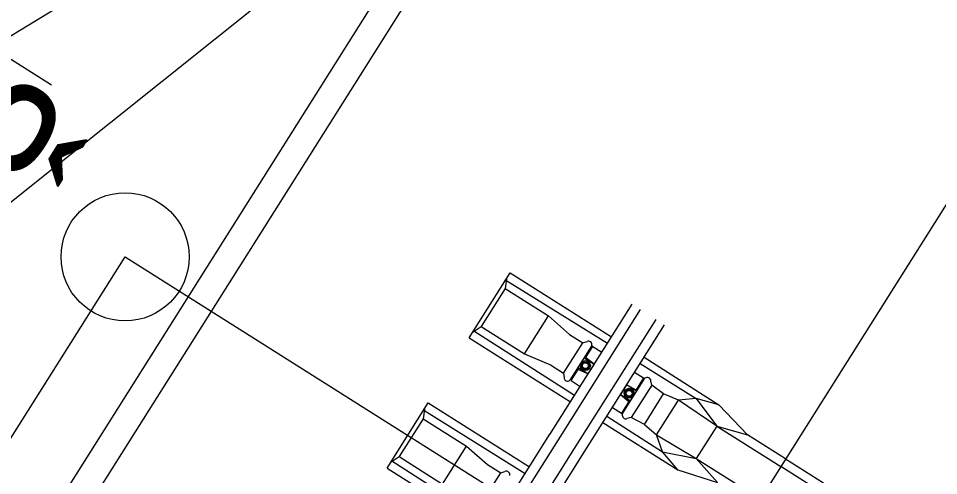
# Model space of a CAD drawing. Extents: x -746176 to -739709, y -1128407 to -1124482.
# Drawn here: x -743173.213 to -743169.622, y -1127091.698 to -1127089.915 of the extents above; entities that cross this region are included whole.
import ezdxf

# ---------------------------------------------------------------- set-up
doc = ezdxf.new("R2010")
doc.units = 0
for name, color, linetype in [('_Zabezpečovací zařízení_trasa', 7, 'Continuous'), ('KOL_ROST', 7, 'Continuous'), ('OSA', 7, 'Continuous'), ('SVAH', 7, 'Continuous'), ('TRATIVOD', 7, 'Continuous')]:
    doc.layers.add(name, color=color, linetype=linetype)

msp = doc.modelspace()

# ---------------------------------------------------------------- linework, layer by layer
at = {"layer": '_Zabezpečovací zařízení_trasa'}
msp.add_lwpolyline([(-743018.819, -1126847.7365), (-743049.2803, -1126895.9513), (-743072.4868, -1126932.7514), (-743098.6471, -1126974.1456), (-743125.9402, -1127017.3839), (-743152.604, -1127059.6082), (-743175.0227, -1127095.1157), (-743199.1633, -1127133.3459), (-743215.971, -1127159.9412), (-743232.818, -1127186.5147), (-743247.4563, -1127209.8113), (-743254.52, -1127221.6389), (-743261.299, -1127233.6914), (-743264.1553, -1127239.1951), (-743264.862, -1127241.1083), (-743267.3367, -1127245.816), (-743268.2889, -1127247.1585), (-743271.7107, -1127253.7504), (-743281.1217, -1127274.1963), (-743291.9232, -1127301.4196), (-743296.7241, -1127315.2221), (-743301.1161, -1127329.1278), (-743306.7868, -1127349.5059)], dxfattribs=at)
at = {"layer": 'KOL_ROST'}
for p, q in [((-743171.4531, -1127091.1611), (-743171.293, -1127090.9074)), ((-743171.293, -1127090.9074), (-743170.8982, -1127091.1566)), ((-743171.3079, -1127090.9311), (-743171.3128, -1127090.9688)), ((-743171.3103, -1127090.9354), (-743170.9143, -1127091.182)), ((-743171.3128, -1127090.9688), (-743171.4062, -1127091.1168)), ((-743171.3128, -1127090.9688), (-743171.1437, -1127091.0756)), ((-743171.1384, -1127091.5371), (-743170.8181, -1127091.0297)), ((-743171.1054, -1127091.558), (-743170.7851, -1127091.0506)), ((-743171.2371, -1127091.2235), (-743171.1437, -1127091.0756)), ((-743171.1437, -1127091.0756), (-743171.0617, -1127091.148)), ((-743171.1437, -1127091.0756), (-743171.0617, -1127091.148)), ((-743171.0445, -1127091.5964), (-743170.7242, -1127091.0891)), ((-743171.4382, -1127091.1374), (-743171.4062, -1127091.1168)), ((-743171.4352, -1127091.1332), (-743171.0423, -1127091.3848)), ((-743171.4062, -1127091.1168), (-743171.2371, -1127091.2235)), ((-743171.0114, -1127091.6173), (-743170.6911, -1127091.1099)), ((-743171.4531, -1127091.1611), (-743171.0584, -1127091.4103)), ((-743171.0617, -1127091.148), (-743171.0103, -1127091.1802)), ((-743171.0617, -1127091.148), (-743171.0103, -1127091.1802)), ((-743171.0102, -1127091.1801), (-743170.9935, -1127091.1745)), ((-743171.0102, -1127091.1801), (-743170.9935, -1127091.1745)), ((-743170.9714, -1127091.1945), (-743170.936, -1127091.2164)), ((-743171.2371, -1127091.2235), (-743171.1364, -1127091.2664)), ((-743170.9991, -1127091.2381), (-743171.0054, -1127091.2389)), ((-743171.0054, -1127091.2389), (-743170.966, -1127091.2639)), ((-743170.966, -1127091.2639), (-743170.9991, -1127091.2381)), ((-743170.7712, -1127091.2368), (-743170.4787, -1127091.4215)), ((-743171.1364, -1127091.2664), (-743171.0853, -1127091.299)), ((-743171.0282, -1127091.2842), (-743171.0294, -1127091.2769)), ((-743170.9899, -1127091.3018), (-743171.0294, -1127091.2769)), ((-743170.9899, -1127091.3018), (-743171.0282, -1127091.2842)), ((-743170.966, -1127091.2639), (-743170.9899, -1127091.3018)), ((-743170.7868, -1127091.2614), (-743170.5678, -1127091.3978)), ((-743171.0853, -1127091.299), (-743171.0831, -1127091.3164)), ((-743170.8082, -1127091.2953), (-743170.7726, -1127091.3173)), ((-743171.0556, -1127091.3278), (-743171.0206, -1127091.3504)), ((-743170.839, -1127091.3441), (-743170.8629, -1127091.3821)), ((-743170.7995, -1127091.369), (-743170.839, -1127091.3441)), ((-743170.839, -1127091.3441), (-743170.8015, -1127091.3629)), ((-743170.7413, -1127091.3447), (-743170.7443, -1127091.3288)), ((-743170.6947, -1127091.3797), (-743170.7413, -1127091.3447)), ((-743170.8629, -1127091.3821), (-743170.8235, -1127091.407)), ((-743170.8629, -1127091.3821), (-743170.8306, -1127091.4091)), ((-743170.8015, -1127091.3629), (-743170.7995, -1127091.369)), ((-743170.7694, -1127091.4981), (-743170.6947, -1127091.3797)), ((-743170.6369, -1127091.4043), (-743170.6947, -1127091.3797)), ((-743171.7734, -1127091.6684), (-743171.6132, -1127091.4147)), ((-743171.6132, -1127091.4147), (-743171.2185, -1127091.6639)), ((-743170.8306, -1127091.4091), (-743170.8235, -1127091.407)), ((-743170.7224, -1127091.5396), (-743170.6369, -1127091.4043)), ((-743170.5678, -1127091.3978), (-743170.6369, -1127091.4043)), ((-743170.4874, -1127091.5046), (-743170.6369, -1127091.4043)), ((-743170.4787, -1127091.4215), (-743170.5678, -1127091.3978)), ((-743170.5678, -1127091.3978), (-743170.4874, -1127091.5046)), ((-743170.4787, -1127091.4215), (-743170.3673, -1127091.5391)), ((-743171.6282, -1127091.4384), (-743171.6331, -1127091.4761)), ((-743171.6305, -1127091.4427), (-743171.2345, -1127091.6893)), ((-743170.9158, -1127091.4658), (-743170.6985, -1127091.6049)), ((-743170.8944, -1127091.4319), (-743170.8593, -1127091.4546)), ((-743171.6331, -1127091.4761), (-743171.7265, -1127091.6241)), ((-743171.6331, -1127091.4761), (-743171.464, -1127091.5829)), ((-743170.9314, -1127091.4905), (-743170.6388, -1127091.6752)), ((-743170.821, -1127091.4711), (-743170.8367, -1127091.4752)), ((-743170.7694, -1127091.4981), (-743170.821, -1127091.4711)), ((-743171.4587, -1127092.0444), (-743171.1384, -1127091.537)), ((-743170.4874, -1127091.5046), (-743170.5675, -1127091.6315)), ((-743170.4874, -1127091.5046), (-743170.3673, -1127091.5391)), ((-743170.4874, -1127091.5046), (-743170.2376, -1127091.6623)), ((-743171.4256, -1127092.0653), (-743171.1054, -1127091.558)), ((-743170.6985, -1127091.6049), (-743170.7224, -1127091.5396)), ((-743170.2189, -1127091.6327), (-743170.3673, -1127091.5391)), ((-743171.5574, -1127091.7309), (-743171.464, -1127091.5829)), ((-743171.464, -1127091.5829), (-743171.382, -1127091.6553)), ((-743171.464, -1127091.5829), (-743171.382, -1127091.6553)), ((-743171.3648, -1127092.1037), (-743171.0445, -1127091.5964)), ((-743170.6388, -1127091.6752), (-743170.6985, -1127091.6049)), ((-743170.6985, -1127091.6049), (-743170.5675, -1127091.6315)), ((-743171.7584, -1127091.6447), (-743171.7265, -1127091.6241)), ((-743171.7554, -1127091.6405), (-743171.3626, -1127091.8921)), ((-743171.7265, -1127091.6241), (-743171.5574, -1127091.7309)), ((-743171.3317, -1127092.1246), (-743171.0114, -1127091.6173)), ((-743170.5675, -1127091.6315), (-743170.4847, -1127091.7251)), ((-743170.2189, -1127091.6327), (-743170.0706, -1127091.7264)), ((-743171.7734, -1127091.6684), (-743171.3786, -1127091.9176)), ((-743171.382, -1127091.6553), (-743171.3305, -1127091.6875)), ((-743171.382, -1127091.6553), (-743171.3305, -1127091.6875)), ((-743170.6388, -1127091.6752), (-743170.4847, -1127091.7251)), ((-743169.9878, -1127091.82), (-743170.2376, -1127091.6623)), ((-743171.3305, -1127091.6874), (-743171.3138, -1127091.6819)), ((-743171.3305, -1127091.6874), (-743171.3138, -1127091.6819))]:
    msp.add_line(p, q, dxfattribs=at)
for points in [[(-743171.0853, -1127091.299), (-743171.0102, -1127091.1801)], [(-743170.9749, -1127091.1906), (-743171.0606, -1127091.3263)], [(-743170.999, -1127091.2382), (-743170.9714, -1127091.1945)], [(-743170.9714, -1127091.1945), (-743170.9749, -1127091.1906)], [(-743170.9714, -1127091.1945), (-743170.9749, -1127091.1906)], [(-743171.0556, -1127091.3278), (-743171.0281, -1127091.2843)], [(-743170.8561, -1127091.4587), (-743170.7675, -1127091.3185)], [(-743170.7726, -1127091.3173), (-743170.8015, -1127091.3629)], [(-743170.7726, -1127091.3173), (-743170.7675, -1127091.3185)], [(-743171.0556, -1127091.3278), (-743171.0606, -1127091.3263)], [(-743170.7413, -1127091.3447), (-743170.821, -1127091.4711)], [(-743170.8306, -1127091.4091), (-743170.8593, -1127091.4546)], [(-743170.8593, -1127091.4546), (-743170.8561, -1127091.4587)], [(-743170.7694, -1127091.4981), (-743170.7224, -1127091.5396), (-743170.5675, -1127091.6315), (-743170.3177, -1127091.7892)], [(-743171.4055, -1127091.8063), (-743171.3305, -1127091.6874)]]:
    msp.add_lwpolyline(points, dxfattribs=at)
for centre, radius in [((-743171.0001, -1127091.2693), 0.0195), ((-743171.0001, -1127091.2693), 0.0155), ((-743171.0001, -1127091.2693), 0.0115), ((-743170.8294, -1127091.3771), 0.0195), ((-743170.8294, -1127091.3771), 0.0155), ((-743170.8294, -1127091.3771), 0.0115)]:
    msp.add_circle(centre, radius, dxfattribs=at)
for centre, radius, start, end in [((-743170.9881, -1127091.1871), 0.0137, 345.0759, 113.2979), ((-743170.9881, -1127091.1871), 0.0137, 345.0759, 113.2979), ((-743171.0695, -1127091.3159), 0.0137, 182.1748, 310.3968), ((-743170.7586, -1127091.3296), 0.0143, 3.2195, 128.7478), ((-743170.8421, -1127091.4619), 0.0143, 166.7249, 292.2532), ((-743171.3084, -1127091.6944), 0.0137, 345.0759, 113.2979), ((-743171.3084, -1127091.6944), 0.0137, 345.0759, 113.2979)]:
    msp.add_arc(centre, radius, start, end, dxfattribs=at)
at = {"layer": 'OSA'}
msp.add_lwpolyline([(-743169.5301, -1127090.5416), (-743178.7118, -1127105.0859)], dxfattribs=at)
at = {"layer": 'SVAH'}
msp.add_line((-743173.3157, -1127090.0284), (-743173.0839, -1127090.1747), dxfattribs=at)
for points in [[(-743171.4836, -1127089.3084), (-743174.8584, -1127094.6542)], [(-743172.839, -1127089.738), (-743173.7096, -1127090.2683), (-743175.408, -1127092.8684), (-743176.5817, -1127094.3736)], [(-743172.238, -1127089.83), (-743173.2655, -1127090.6514), (-743175.7053, -1127094.5163)]]:
    msp.add_lwpolyline(points, dxfattribs=at)
at = {"layer": 'TRATIVOD'}
for points in [[(-743175.3099, -1127094.8266), (-743172.7963, -1127090.8449)], [(-743172.7963, -1127090.8449), (-743168.3992, -1127093.6207)]]:
    msp.add_lwpolyline(points, dxfattribs=at)
msp.add_circle((-743172.7963, -1127090.8449), 0.25, dxfattribs=at)

# ---------------------------------------------------------------- texts
msp.add_text('Š4', height=0.5, rotation=238, dxfattribs=at).set_placement((-743173.4167, -1127089.9507))

doc.saveas('drawing.dxf')
